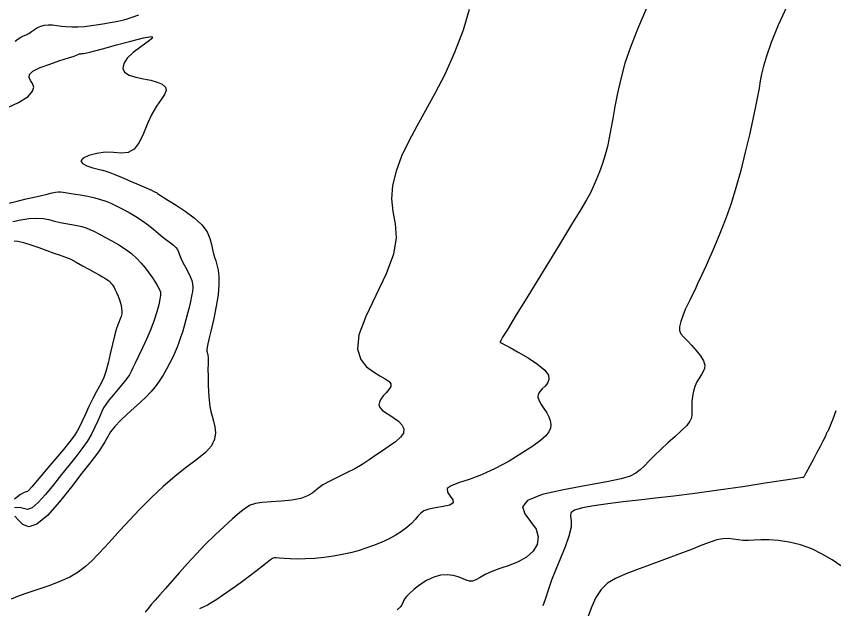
# Model space of a CAD drawing. Extents: x 2566142 to 2571431, y 418755 to 421584.
# Drawn here: x 2568476.3 to 2568684.4, y 419861.5 to 420012.3 of the extents above; entities that cross this region are included whole.
import ezdxf

# ---------------------------------------------------------------- set-up
doc = ezdxf.new("R2010")
doc.units = 0
doc.layers.add('Contour_ADS_Major', color=7, linetype='Continuous')
doc.layers.add('Contour_ADS_Minor', color=7, linetype='Continuous')

msp = doc.modelspace()

# ---------------------------------------------------------------- linework, layer by layer
at = {"layer": 'Contour_ADS_Major'}
for points in [[(2568474.07, 419964.63), (2568476.51, 419965.26), (2568478.81, 419965.81), (2568480.9, 419966.28), (2568482.7, 419966.7), (2568484.21, 419967.06), (2568485.41, 419967.34), (2568486.32, 419967.54), (2568486.98, 419967.64), (2568487.56, 419967.65), (2568488.26, 419967.57), (2568489.29, 419967.4), (2568490.78, 419967.15), (2568492.59, 419966.84), (2568494.5, 419966.48), (2568496.28, 419966.1), (2568497.78, 419965.69), (2568499.09, 419965.24), (2568500.35, 419964.7), (2568501.72, 419964.05), (2568503.3, 419963.26), (2568505.03, 419962.34), (2568506.78, 419961.34), (2568508.45, 419960.26), (2568509.95, 419959.15), (2568511.29, 419958.05), (2568512.49, 419957.01), (2568513.6, 419956.07), (2568514.62, 419955.28), (2568515.55, 419954.6), (2568516.33, 419954.01), (2568516.92, 419953.46), (2568517.32, 419952.91), (2568517.59, 419952.31), (2568517.86, 419951.59), (2568518.22, 419950.71), (2568518.75, 419949.62), (2568519.39, 419948.4), (2568520.03, 419947.17), (2568520.59, 419946.03), (2568520.97, 419945.05), (2568521.19, 419944.16), (2568521.25, 419943.26), (2568521.16, 419942.25), (2568520.96, 419941.04), (2568520.66, 419939.66), (2568520.29, 419938.16), (2568519.87, 419936.59), (2568519.45, 419934.99), (2568519.02, 419933.41), (2568518.59, 419931.89), (2568518.15, 419930.5), (2568517.72, 419929.24), (2568517.27, 419928.05), (2568516.75, 419926.84), (2568516.14, 419925.53), (2568515.41, 419924.06), (2568514.58, 419922.48), (2568513.67, 419920.89), (2568512.7, 419919.37), (2568511.69, 419917.99), (2568510.6, 419916.7), (2568509.36, 419915.42), (2568507.93, 419914.06), (2568506.29, 419912.57), (2568504.55, 419911), (2568502.88, 419909.41), (2568501.44, 419907.88), (2568500.34, 419906.46), (2568499.5, 419905.14), (2568498.82, 419903.93), (2568498.17, 419902.8), (2568497.44, 419901.69), (2568496.45, 419900.37), (2568495.04, 419898.55), (2568493.04, 419895.95), (2568490.36, 419892.45), (2568487.3, 419888.63), (2568484.23, 419885.22), (2568481.53, 419882.95), (2568479.49, 419882.32), (2568478.01, 419882.9), (2568476.89, 419884.01), (2568475.93, 419884.98)], [(2568684.98, 419911.87), (2568684.16, 419909.73), (2568683.62, 419908.3), (2568683.29, 419907.46), (2568683.1, 419907.01), (2568682.98, 419906.78), (2568682.87, 419906.6), (2568682.76, 419906.43), (2568682.67, 419906.28), (2568682.59, 419906.12), (2568682.52, 419905.95), (2568682.4, 419905.64), (2568682.14, 419905.07), (2568681.67, 419904.12), (2568680.95, 419902.72), (2568680.06, 419901.04), (2568679.15, 419899.32), (2568678.34, 419897.82), (2568677.74, 419896.69), (2568677.33, 419895.93), (2568677.06, 419895.45), (2568676.88, 419895.15), (2568676.76, 419894.98), (2568676.68, 419894.88), (2568676.63, 419894.85), (2568676.59, 419894.84), (2568676.48, 419894.83), (2568675.92, 419894.75), (2568674.43, 419894.52), (2568671.55, 419894.08), (2568667, 419893.38), (2568661.28, 419892.51), (2568655.06, 419891.6), (2568649.03, 419890.77), (2568643.72, 419890.1), (2568639.06, 419889.57), (2568634.84, 419889.11), (2568630.85, 419888.67), (2568626.95, 419888.19), (2568623.37, 419887.66), (2568620.42, 419887.1), (2568618.4, 419886.5), (2568617.51, 419885.85), (2568617.38, 419885.02), (2568617.56, 419883.84), (2568617.55, 419882.17), (2568617.01, 419879.92), (2568616.03, 419877.23), (2568614.83, 419874.32), (2568613.64, 419871.42), (2568612.61, 419868.69), (2568611.74, 419866.16), (2568610.96, 419863.82), (2568610.4, 419862.21)]]:
    msp.add_lwpolyline(points, dxfattribs=at)
at = {"layer": 'Contour_ADS_Minor'}
for points in [[(2568636.73, 420014.37), (2568634.47, 420009.07), (2568632.68, 420004.49), (2568631.28, 420000.35), (2568630.2, 419996.43), (2568629.35, 419992.74), (2568628.7, 419989.35), (2568628.17, 419986.32), (2568627.71, 419983.69), (2568627.27, 419981.36), (2568626.79, 419979.19), (2568626.22, 419977.06), (2568625.53, 419974.87), (2568624.76, 419972.71), (2568623.97, 419970.68), (2568623.21, 419968.89), (2568622.48, 419967.36), (2568621.52, 419965.62), (2568620.03, 419963.11), (2568617.68, 419959.27), (2568614.33, 419953.78), (2568610.42, 419947.39), (2568606.56, 419941.07), (2568603.35, 419935.84), (2568601.26, 419932.42), (2568600.12, 419930.56), (2568599.64, 419929.76), (2568599.5, 419929.52), (2568599.46, 419929.41), (2568599.46, 419929.34), (2568599.48, 419929.3), (2568599.53, 419929.28), (2568599.61, 419929.23), (2568599.92, 419929.07), (2568600.65, 419928.68), (2568602.02, 419927.93), (2568604.12, 419926.77), (2568606.6, 419925.31), (2568609, 419923.74), (2568610.84, 419922.23), (2568611.77, 419920.93), (2568611.93, 419919.84), (2568611.57, 419918.91), (2568610.92, 419918.11), (2568610.23, 419917.4), (2568609.62, 419916.73), (2568609.21, 419916.05), (2568609.11, 419915.28), (2568609.39, 419914.4), (2568609.96, 419913.43), (2568610.65, 419912.41), (2568611.34, 419911.36), (2568611.88, 419910.34), (2568612.24, 419909.34), (2568612.38, 419908.36), (2568612.29, 419907.41), (2568611.9, 419906.48), (2568611.11, 419905.48), (2568609.79, 419904.3), (2568607.79, 419902.83), (2568605.05, 419901.02), (2568601.79, 419899.05)], [(2568672.49, 420014.84), (2568670.3, 420010.08), (2568668.51, 420005.63), (2568667.28, 420002.18), (2568666.51, 419999.62), (2568666.05, 419997.61), (2568665.73, 419995.85), (2568665.41, 419994.02), (2568665.02, 419991.92), (2568664.51, 419989.36), (2568663.83, 419986.14), (2568662.95, 419982.16), (2568661.91, 419977.69), (2568660.75, 419973.07), (2568659.53, 419968.64), (2568658.3, 419964.67), (2568657.05, 419961.11), (2568655.79, 419957.84), (2568654.5, 419954.74), (2568653.19, 419951.7), (2568651.93, 419948.84), (2568650.77, 419946.28), (2568649.78, 419944.16), (2568649.02, 419942.56), (2568648.4, 419941.32), (2568647.85, 419940.21), (2568647.28, 419939.03), (2568646.63, 419937.61), (2568645.98, 419936.07), (2568645.46, 419934.56), (2568645.16, 419933.25), (2568645.18, 419932.26), (2568645.53, 419931.47), (2568646.17, 419930.69)], [(2568476.77, 420006.6), (2568477.48, 420007.05), (2568478.16, 420007.36), (2568478.82, 420007.64), (2568479.49, 420007.97), (2568480.18, 420008.42), (2568480.91, 420008.94), (2568481.7, 420009.43), (2568482.54, 420009.83), (2568483.47, 420010.06), (2568484.47, 420010.14), (2568485.53, 420010.11), (2568486.64, 420010), (2568487.8, 420009.84), (2568489.05, 420009.7), (2568490.42, 420009.6), (2568491.97, 420009.6), (2568493.69, 420009.72), (2568495.5, 420009.94), (2568497.27, 420010.21), (2568498.86, 420010.48), (2568500.19, 420010.71), (2568501.27, 420010.92), (2568502.18, 420011.1), (2568502.97, 420011.28), (2568503.71, 420011.46), (2568504.58, 420011.72), (2568505.78, 420012.12), (2568507.5, 420012.72)], [(2568591.65, 420014.08), (2568590.11, 420008.8), (2568587.9, 420003.08), (2568585.39, 419997.54), (2568582.89, 419992.65), (2568580.49, 419988.33), (2568578.25, 419984.37), (2568576.21, 419980.56), (2568574.42, 419976.72), (2568573.01, 419972.92), (2568572.1, 419969.25), (2568571.83, 419965.81), (2568572.21, 419962.62), (2568572.8, 419959.43), (2568573.05, 419955.91), (2568572.38, 419951.73)], [(2568476.01, 420005.97), (2568476.77, 420006.6)], [(2568496.34, 420003.5), (2568498.58, 420004.13), (2568501.83, 420005.04), (2568505.47, 420006.03), (2568508.7, 420006.83), (2568510.73, 420007.15), (2568510.98, 420006.79), (2568509.86, 420005.88), (2568508.01, 420004.59), (2568506.07, 420003.13), (2568504.57, 420001.67), (2568503.68, 420000.29), (2568503.43, 419999.06), (2568503.9, 419998.06), (2568505.07, 419997.34), (2568506.75, 419996.82), (2568508.67, 419996.41), (2568510.57, 419996.02), (2568512.22, 419995.57), (2568513.48, 419995), (2568514.27, 419994.31), (2568514.48, 419993.45), (2568514.06, 419992.4), (2568513.17, 419991.1), (2568512.02, 419989.46), (2568510.81, 419987.42), (2568509.72, 419984.99), (2568508.67, 419982.45), (2568507.57, 419980.16), (2568506.3, 419978.49), (2568504.78, 419977.67), (2568503.03, 419977.5), (2568501.08, 419977.61), (2568498.97, 419977.68), (2568496.8, 419977.42), (2568494.82, 419976.89), (2568493.36, 419976.2), (2568492.74, 419975.48), (2568493.14, 419974.81), (2568494.29, 419974.23), (2568495.77, 419973.76), (2568497.2, 419973.4), (2568498.27, 419973.14), (2568499.14, 419972.91), (2568500.1, 419972.58), (2568501.41, 419972.07), (2568503.26, 419971.29), (2568505.41, 419970.36), (2568507.57, 419969.42), (2568509.41, 419968.61), (2568510.7, 419968.03), (2568511.5, 419967.65), (2568511.97, 419967.41), (2568512.26, 419967.23), (2568512.52, 419967.04), (2568512.95, 419966.74), (2568513.72, 419966.23), (2568515.04, 419965.41), (2568517, 419964.21), (2568519.33, 419962.7), (2568521.64, 419960.99), (2568523.58, 419959.2), (2568524.87, 419957.42), (2568525.6, 419955.73), (2568525.99, 419954.2), (2568526.23, 419952.9), (2568526.49, 419951.85), (2568526.78, 419950.96), (2568527.09, 419950.06), (2568527.4, 419949.01), (2568527.68, 419947.69), (2568527.88, 419946.01), (2568527.91, 419943.93), (2568527.7, 419941.41), (2568527.22, 419938.46), (2568526.57, 419935.35), (2568525.89, 419932.43), (2568525.32, 419930.05), (2568524.98, 419928.45), (2568524.83, 419927.51), (2568524.82, 419927.03), (2568524.88, 419926.79), (2568524.95, 419926.61), (2568525.02, 419926.43), (2568525.08, 419926.2), (2568525.12, 419925.89), (2568525.14, 419925.45), (2568525.13, 419924.8), (2568525.13, 419923.84), (2568525.12, 419922.47), (2568525.14, 419920.66), (2568525.18, 419918.59), (2568525.26, 419916.47), (2568525.39, 419914.55), (2568525.59, 419912.97), (2568525.84, 419911.66), (2568526.14, 419910.46), (2568526.49, 419909.21), (2568526.84, 419907.8), (2568527.01, 419906.23), (2568526.8, 419904.59)], [(2568473.09, 419988.57), (2568476.92, 419990.4), (2568479.32, 419991.94), (2568480.48, 419993.22), (2568480.75, 419994.28), (2568480.46, 419995.18), (2568479.97, 419995.99), (2568479.6, 419996.75), (2568479.69, 419997.52), (2568480.56, 419998.34), (2568482.39, 419999.25), (2568484.84, 420000.17), (2568487.4, 420001.03), (2568489.59, 420001.72), (2568491.01, 420002.2), (2568491.8, 420002.49), (2568492.2, 420002.65), (2568492.43, 420002.73), (2568492.71, 420002.78), (2568493.04, 420002.82), (2568493.41, 420002.86), (2568493.81, 420002.91), (2568494.25, 420002.98), (2568495, 420003.15), (2568496.34, 420003.5)], [(2568475.46, 419960.05), (2568477.51, 419960.49), (2568479.55, 419960.8), (2568481.45, 419960.91), (2568483.13, 419960.8), (2568484.63, 419960.53), (2568486.05, 419960.16), (2568487.46, 419959.8), (2568488.92, 419959.51), (2568490.4, 419959.26), (2568491.79, 419959.02), (2568493.04, 419958.77), (2568494.08, 419958.46), (2568495.05, 419958.06), (2568496.07, 419957.56), (2568497.31, 419956.91), (2568498.85, 419956.1), (2568500.6, 419955.16), (2568502.41, 419954.13), (2568504.12, 419953.04), (2568505.61, 419951.91), (2568506.9, 419950.76), (2568508.05, 419949.56), (2568509.09, 419948.3), (2568510.07, 419946.99), (2568510.96, 419945.7), (2568511.73, 419944.51), (2568512.34, 419943.5), (2568512.76, 419942.73), (2568512.99, 419942.04), (2568513.04, 419941.27), (2568512.9, 419940.24), (2568512.58, 419938.81), (2568512.08, 419937.02), (2568511.4, 419934.94), (2568510.54, 419932.65), (2568509.52, 419930.25), (2568508.44, 419927.89), (2568507.42, 419925.75), (2568506.59, 419924), (2568506.02, 419922.75), (2568505.59, 419921.82), (2568505.12, 419921), (2568504.44, 419920.04), (2568503.43, 419918.78), (2568502.21, 419917.33), (2568500.98, 419915.85), (2568499.9, 419914.53), (2568499.11, 419913.47), (2568498.55, 419912.58), (2568498.1, 419911.68), (2568497.64, 419910.63), (2568497.07, 419909.29), (2568496.34, 419907.7), (2568495.44, 419905.93), (2568494.32, 419904.06), (2568492.99, 419902.13), (2568491.44, 419900.12), (2568489.7, 419897.95), (2568487.81, 419895.59), (2568485.79, 419893.02), (2568483.78, 419890.54), (2568481.92, 419888.46), (2568480.35, 419887.13), (2568479.15, 419886.75), (2568478.16, 419886.96), (2568477.14, 419887.26), (2568475.88, 419887.15)], [(2568475.75, 419955.13), (2568476.75, 419955.04), (2568478.15, 419954.72), (2568479.99, 419954.15), (2568482.07, 419953.42), (2568484.12, 419952.66), (2568485.89, 419952.02), (2568487.19, 419951.58), (2568488.17, 419951.26), (2568489.09, 419950.92), (2568490.16, 419950.43), (2568491.57, 419949.7), (2568493.18, 419948.81), (2568494.82, 419947.89), (2568496.27, 419947.07), (2568497.41, 419946.44), (2568498.25, 419945.97), (2568498.87, 419945.62), (2568499.35, 419945.31), (2568499.76, 419945.01), (2568500.11, 419944.69), (2568500.41, 419944.37), (2568500.7, 419944.03), (2568500.96, 419943.66), (2568501.24, 419943.23), (2568501.53, 419942.69), (2568501.85, 419941.98), (2568502.22, 419941.08), (2568502.59, 419940.07), (2568502.91, 419939.03), (2568503.12, 419938.07), (2568503.2, 419937.25), (2568503.15, 419936.54), (2568502.99, 419935.89), (2568502.77, 419935.26), (2568502.48, 419934.58), (2568502.15, 419933.73), (2568501.76, 419932.56), (2568501.3, 419930.93), (2568500.79, 419928.78), (2568500.24, 419926.35), (2568499.67, 419923.94), (2568499.13, 419921.88), (2568498.61, 419920.36), (2568498.08, 419919.19), (2568497.48, 419918.08), (2568496.73, 419916.74), (2568495.81, 419914.95), (2568494.81, 419912.9), (2568493.84, 419910.85), (2568493.01, 419909.07), (2568492.39, 419907.73), (2568491.81, 419906.63), (2568491.06, 419905.49), (2568489.94, 419904.02), (2568488.31, 419902.02), (2568486.36, 419899.7), (2568484.36, 419897.34), (2568482.58, 419895.23), (2568481.22, 419893.6), (2568480.26, 419892.44), (2568479.61, 419891.7), (2568479.16, 419891.32), (2568478.8, 419891.19), (2568478.3, 419891.02), (2568477.4, 419890.51), (2568475.83, 419889.31)], [(2568572.38, 419951.73), (2568570.47, 419946.7), (2568567.85, 419941.23), (2568565.3, 419935.87), (2568563.56, 419931.16), (2568563.21, 419927.55), (2568564, 419924.92), (2568565.49, 419923.05), (2568567.25, 419921.73), (2568568.89, 419920.75), (2568570.25, 419919.99), (2568571.22, 419919.34), (2568571.7, 419918.71), (2568571.63, 419918.01), (2568571.16, 419917.24), (2568570.47, 419916.44), (2568569.74, 419915.63), (2568569.14, 419914.83), (2568568.76, 419914.06), (2568568.65, 419913.33), (2568568.87, 419912.65), (2568569.46, 419912.01), (2568570.34, 419911.39), (2568571.39, 419910.74), (2568572.51, 419910.01), (2568573.59, 419909.18), (2568574.47, 419908.25), (2568574.96, 419907.24), (2568574.89, 419906.18), (2568574.15, 419905.09), (2568572.87, 419903.97), (2568571.27, 419902.83), (2568569.55, 419901.68), (2568567.85, 419900.51), (2568566.16, 419899.35), (2568564.39, 419898.21), (2568562.47, 419897.09), (2568560.36, 419896.02), (2568558.19, 419894.98), (2568556.14, 419893.96), (2568554.37, 419892.95), (2568552.98, 419891.94), (2568551.77, 419890.99), (2568550.44, 419890.17), (2568548.73, 419889.53), (2568546.46, 419889.11), (2568543.84, 419888.86), (2568541.23, 419888.69), (2568538.95, 419888.51), (2568537.22, 419888.24), (2568535.88, 419887.78), (2568534.64, 419887.04), (2568533.2, 419885.91), (2568531.37, 419884.33), (2568529.2, 419882.38), (2568526.84, 419880.17), (2568524.44, 419877.79), (2568522.11, 419875.37), (2568519.9, 419872.96), (2568517.84, 419870.65), (2568515.96, 419868.52), (2568514.29, 419866.62), (2568512.84, 419864.98), (2568511.64, 419863.61), (2568510.69, 419862.5), (2568509.95, 419861.59), (2568509.11, 419860.57)], [(2568646.17, 419930.69), (2568647.08, 419929.77), (2568648.21, 419928.58), (2568649.41, 419927.21), (2568650.48, 419925.82), (2568651.25, 419924.55), (2568651.58, 419923.51), (2568651.53, 419922.65), (2568651.21, 419921.87), (2568650.72, 419921.08), (2568650.16, 419920.19), (2568649.6, 419919.19), (2568649.09, 419918.07), (2568648.68, 419916.85), (2568648.43, 419915.53), (2568648.3, 419914.19), (2568648.26, 419912.92), (2568648.28, 419911.79), (2568648.29, 419910.87), (2568648.18, 419910.04), (2568647.79, 419909.18), (2568646.99, 419908.14), (2568645.69, 419906.83), (2568644.03, 419905.3), (2568642.21, 419903.66), (2568640.42, 419902.03), (2568638.83, 419900.48), (2568637.44, 419899.07), (2568636.21, 419897.82), (2568635.12, 419896.77), (2568634.06, 419895.92), (2568632.62, 419895.19), (2568630.32, 419894.49), (2568626.67, 419893.74), (2568621.47, 419892.83), (2568615.6, 419891.75), (2568610.21, 419890.49), (2568606.47, 419889.04), (2568605.19, 419887.4), (2568605.76, 419885.6), (2568607.22, 419883.68), (2568608.63, 419881.71), (2568609.2, 419879.72), (2568608.9, 419877.81), (2568607.86, 419876.06), (2568606.21, 419874.56), (2568604.11, 419873.38), (2568601.78, 419872.45), (2568599.45, 419871.65), (2568597.36, 419870.9), (2568595.68, 419870.12), (2568594.38, 419869.39), (2568593.34, 419868.8), (2568592.46, 419868.48), (2568591.66, 419868.49), (2568590.85, 419868.74), (2568589.94, 419869.14), (2568588.85, 419869.56), (2568587.54, 419869.9), (2568586.02, 419870.06), (2568584.35, 419869.95), (2568582.59, 419869.47), (2568580.78, 419868.6), (2568579.06, 419867.48), (2568577.56, 419866.3), (2568576.39, 419865.28), (2568575.64, 419864.55), (2568575.22, 419864.04), (2568574.99, 419863.62), (2568574.81, 419863.17), (2568574.55, 419862.59), (2568574.09, 419861.89), (2568573.32, 419861.12)], [(2568526.8, 419904.59), (2568526, 419902.91), (2568524.46, 419901.23), (2568522.28, 419899.47), (2568519.66, 419897.51), (2568516.74, 419895.24), (2568513.71, 419892.6), (2568510.68, 419889.72), (2568507.78, 419886.78), (2568505.11, 419883.97), (2568502.77, 419881.43), (2568500.71, 419879.17), (2568498.87, 419877.14), (2568497.19, 419875.32), (2568495.58, 419873.66), (2568493.93, 419872.15), (2568492.09, 419870.77), (2568489.92, 419869.5), (2568487.36, 419868.33), (2568484.57, 419867.27), (2568481.78, 419866.33), (2568479.23, 419865.5), (2568477.06, 419864.76), (2568475, 419863.84)], [(2568601.79, 419899.05), (2568598.27, 419897.13), (2568594.79, 419895.5), (2568591.6, 419894.32), (2568588.93, 419893.46), (2568587.01, 419892.76), (2568586.05, 419892.02), (2568586.13, 419891.12), (2568586.8, 419890.14), (2568587.48, 419889.19), (2568587.56, 419888.39), (2568586.65, 419887.84), (2568585, 419887.46), (2568583.08, 419887.15), (2568581.33, 419886.8), (2568580.07, 419886.33), (2568579.22, 419885.73), (2568578.54, 419884.99), (2568577.82, 419884.13), (2568576.89, 419883.16), (2568575.72, 419882.13), (2568574.34, 419881.08), (2568572.77, 419880.07), (2568571.05, 419879.13), (2568569.21, 419878.29), (2568567.29, 419877.52), (2568565.34, 419876.83), (2568563.37, 419876.22), (2568561.37, 419875.68), (2568559.28, 419875.21), (2568557.07, 419874.82), (2568554.71, 419874.5), (2568552.31, 419874.26), (2568549.98, 419874.12), (2568547.85, 419874.07), (2568546.02, 419874.11), (2568544.52, 419874.21), (2568543.34, 419874.32), (2568542.48, 419874.4), (2568541.93, 419874.39), (2568541.5, 419874.24), (2568540.99, 419873.88), (2568540.21, 419873.24), (2568539.01, 419872.28), (2568537.47, 419871.09), (2568535.72, 419869.76), (2568533.89, 419868.39), (2568532.1, 419867.09), (2568530.39, 419865.87), (2568528.81, 419864.78), (2568527.37, 419863.82), (2568526.09, 419863.02), (2568524.96, 419862.36), (2568523.92, 419861.83), (2568522.94, 419861.4)], [(2568686.27, 419872.34), (2568683.98, 419873.88), (2568681.49, 419875.37), (2568678.82, 419876.68), (2568675.98, 419877.68), (2568673.11, 419878.37), (2568670.37, 419878.79), (2568667.92, 419878.99), (2568665.87, 419879), (2568664.16, 419878.92), (2568662.7, 419878.83), (2568661.38, 419878.83), (2568660.1, 419878.96), (2568658.83, 419879.15), (2568657.53, 419879.28), (2568656.17, 419879.25), (2568654.69, 419878.96), (2568652.97, 419878.4), (2568650.87, 419877.6), (2568648.23, 419876.56), (2568644.99, 419875.32), (2568641.37, 419873.97), (2568637.69, 419872.61), (2568634.25, 419871.35), (2568631.3, 419870.23), (2568628.85, 419869.15), (2568626.83, 419867.91), (2568625.19, 419866.34), (2568623.89, 419864.33), (2568622.82, 419862), (2568621.9, 419859.52)]]:
    msp.add_lwpolyline(points, dxfattribs=at)

doc.saveas('drawing.dxf')
